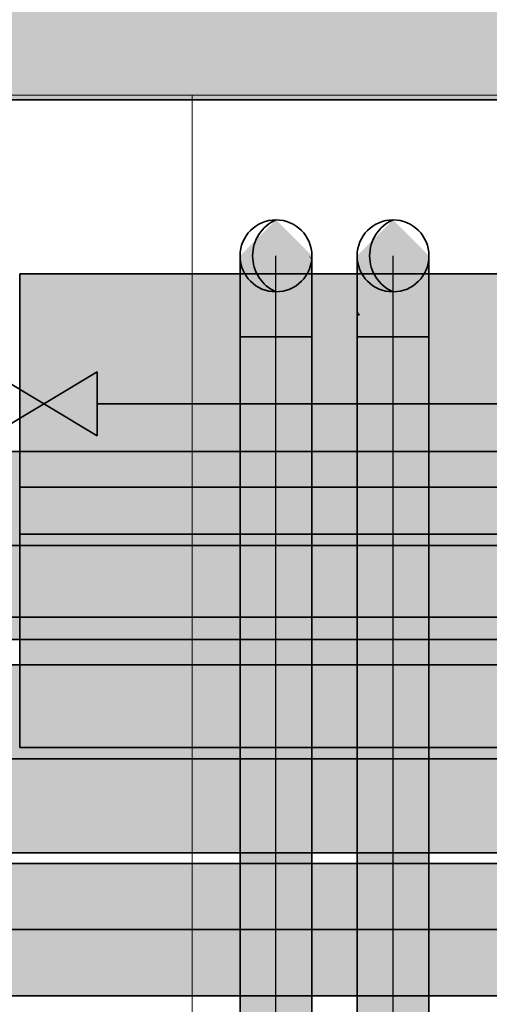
# Model space of a CAD drawing. Extents: x -459 to 541, y -543 to 550.
# Tile 410 of 577: x 61.46 to 65.86, y 378.5 to 387.73. Entities that reach past the tile are written whole.
import ezdxf
from ezdxf.lldxf.tags import DXFTag

# ---------------------------------------------------------------- set-up
doc = ezdxf.new("R2010")
doc.units = 0
doc.layers.get('0').update_dxf_attribs({"lineweight": 35})
doc.layers.add('0-Shading', color=7, linetype='Continuous', lineweight=35)
doc.layers.add('5_UG-BESTAND', color=7, linetype='Continuous', lineweight=25)
for name, color, linetype, lineweight, true_color in [('Ausgeblendet', 3, 'Continuous', 35, 0x00ff00), ('H_Ruecklauf', 5, 'Continuous', 35, 0x0000ff), ('H_Vorlauf', 1, 'Continuous', 35, 0xff0000), ('Rohrleitung', 1, 'Continuous', 35, 0xff0000), ('Rohrleitung-Shading', 1, 'Continuous', 35, 0xff0000), ('SERVICESPACE', 2, 'PHANTOM', 18, 0xffff00)]:
    doc.layers.add(name, color=color, linetype=linetype, lineweight=lineweight, true_color=true_color)
tags = doc.linetypes.add('PHANTOM', pattern=[2.5, 1.25, -0.25, 0.25, -0.25, 0.25, -0.25]).pattern_tags.tags
tags[14:15] = [DXFTag(74, 4), DXFTag(75, 0), DXFTag(340, '0'), DXFTag(46, 1.0), DXFTag(50, 0.0), DXFTag(44, 0.0), DXFTag(45, 0.0)]
tags[12:13] = [DXFTag(74, 4), DXFTag(75, 0), DXFTag(340, '0'), DXFTag(46, 1.0), DXFTag(50, 0.0), DXFTag(44, 0.0), DXFTag(45, 0.0)]
tags[10:11] = [DXFTag(74, 4), DXFTag(75, 0), DXFTag(340, '0'), DXFTag(46, 1.0), DXFTag(50, 0.0), DXFTag(44, 0.0), DXFTag(45, 0.0)]
tags[8:9] = [DXFTag(74, 4), DXFTag(75, 0), DXFTag(340, '0'), DXFTag(46, 1.0), DXFTag(50, 0.0), DXFTag(44, 0.0), DXFTag(45, 0.0)]
tags[6:7] = [DXFTag(74, 4), DXFTag(75, 0), DXFTag(340, '0'), DXFTag(46, 1.0), DXFTag(50, 0.0), DXFTag(44, 0.0), DXFTag(45, 0.0)]
tags[4:5] = [DXFTag(74, 4), DXFTag(75, 0), DXFTag(340, '0'), DXFTag(46, 1.0), DXFTag(50, 0.0), DXFTag(44, 0.0), DXFTag(45, 0.0)]
tags = doc.linetypes.add('STRICHPUNKT2', pattern=[12.7, 6.35, -3.175, 0, -3.175]).pattern_tags.tags
tags[10:11] = [DXFTag(74, 4), DXFTag(75, 0), DXFTag(340, '0'), DXFTag(46, 0.0), DXFTag(50, 0.0), DXFTag(44, 0.0), DXFTag(45, 0.0)]
tags[8:9] = [DXFTag(74, 4), DXFTag(75, 0), DXFTag(340, '0'), DXFTag(46, 0.0), DXFTag(50, 0.0), DXFTag(44, 0.0), DXFTag(45, 0.0)]
tags[6:7] = [DXFTag(74, 4), DXFTag(75, 0), DXFTag(340, '0'), DXFTag(46, 0.0), DXFTag(50, 0.0), DXFTag(44, 0.0), DXFTag(45, 0.0)]
tags[4:5] = [DXFTag(74, 4), DXFTag(75, 0), DXFTag(340, '0'), DXFTag(46, 0.0), DXFTag(50, 0.0), DXFTag(44, 0.0), DXFTag(45, 0.0)]

# ---------------------------------------------------------------- blocks, each defined once
blk = doc.blocks.new('Shading-A07ALAKV1N', base_point=(152.5692, 260.2956))
at = {"layer": '0-Shading', "color": 174, "true_color": 0x000090}
for points in [[(81.0902, 385.3474), (61.4599, 385.3474), (81.2121, 385.3058), (61.4599, 385.3058)], [(-1.7092, 383.6805), (-1.3716, 383.6505), (63.8378, 383.6805), (63.614, 383.6505)], [(63.614, 383.6505), (144.634, 383.6505), (63.8378, 383.6805), (145.8319, 383.6805)], [(62.9625, 382.9489), (61.4599, 382.9489), (62.9552, 382.9073), (61.4599, 382.9073)], [(84.2701, 382.9073), (84.2836, 382.9489), (62.9552, 382.9073), (62.9625, 382.9489)], [(62.5994, 381.9204), (62.3717, 381.9504), (43.2736, 381.9204), (43.0458, 381.9504)], [(62.5994, 381.9204), (63.6964, 381.9204), (62.3717, 381.9504), (63.4687, 381.9504)], [(63.6964, 381.9204), (64.0695, 381.9204), (63.4687, 381.9504), (63.8378, 381.9504)], [(64.0695, 381.9204), (142.4319, 381.9204), (63.8378, 381.9504), (141.3499, 381.9504)]]:
    blk.add_solid(points, dxfattribs=at)
at = {"layer": '0-Shading', "color": 174, "true_color": 0x0000b0}
for points in [[(81.2121, 385.3058), (61.4599, 385.3058), (81.434, 385.1839), (61.4599, 385.1839)], [(63.4133, 383.5626), (63.614, 383.6505), (41.7366, 383.5626), (41.9488, 383.6505)], [(144.634, 383.6505), (63.614, 383.6505), (143.402, 383.5626), (63.4133, 383.5626)], [(62.7686, 383.0708), (61.4599, 383.0708), (62.9625, 382.9489), (61.4599, 382.9489)], [(84.2836, 382.9489), (84.1878, 383.0708), (62.9625, 382.9489), (62.7686, 383.0708)], [(43.0458, 381.9504), (62.3717, 381.9504), (42.8336, 382.0383), (62.1594, 382.0383)], [(62.1594, 382.0383), (62.3717, 381.9504), (63.2564, 382.0383), (63.4687, 381.9504)], [(63.4687, 381.9504), (63.8378, 381.9504), (63.2564, 382.0383), (63.614, 382.0383)], [(140.4574, 382.0383), (63.614, 382.0383), (141.3499, 381.9504), (63.8378, 381.9504)]]:
    blk.add_solid(points, dxfattribs=at)
at = {"layer": '0-Shading', "color": 172, "true_color": 0x0000cd}
for points in [[(81.434, 385.1839), (61.4599, 385.1839), (81.7408, 384.99), (61.4599, 384.99)], [(41.5543, 383.4227), (61.9772, 383.4227), (41.7366, 383.5626), (62.1594, 383.5626)], [(61.9772, 383.4227), (63.2495, 383.4227), (62.1594, 383.5626), (63.4133, 383.5626)], [(143.402, 383.5626), (63.4133, 383.5626), (142.2196, 383.4227), (63.2495, 383.4227)], [(62.3868, 383.2647), (61.4599, 383.2647), (62.7686, 383.0708), (61.4599, 383.0708)], [(84.1878, 383.0708), (83.9893, 383.2647), (62.7686, 383.0708), (62.3868, 383.2647)], [(42.8336, 382.0383), (62.1594, 382.0383), (42.6513, 382.1782), (61.9772, 382.1782)], [(61.9772, 382.1782), (62.1594, 382.0383), (63.0742, 382.1782), (63.2564, 382.0383)], [(63.2564, 382.0383), (63.614, 382.0383), (63.0742, 382.1782), (63.4133, 382.1782)], [(140.4574, 382.0383), (139.8154, 382.1782), (63.614, 382.0383), (63.4133, 382.1782)]]:
    blk.add_solid(points, dxfattribs=at)
at = {"layer": '0-Shading', "color": 172, "true_color": 0x0000e4}
for points in [[(81.7408, 384.99), (61.4599, 384.99), (82.1117, 384.7373), (61.4599, 384.7373)], [(61.8429, 383.5173), (61.4599, 383.5173), (62.3868, 383.2647), (61.4599, 383.2647)], [(83.9893, 383.2647), (83.7016, 383.5173), (62.3868, 383.2647), (61.8429, 383.5173)], [(41.4145, 383.2404), (61.8373, 383.2404), (41.5543, 383.4227), (61.9772, 383.4227)], [(61.9772, 383.4227), (61.8373, 383.2404), (63.0742, 383.4227), (62.9343, 383.2404)], [(62.9343, 383.2404), (63.1336, 383.2404), (63.0742, 383.4227), (63.2495, 383.4227)], [(141.1676, 383.2404), (142.2196, 383.4227), (63.1336, 383.2404), (63.2495, 383.4227)], [(42.6513, 382.1782), (61.9772, 382.1782), (42.5115, 382.3604), (61.8373, 382.3604)], [(61.8373, 382.3604), (61.9772, 382.1782), (62.9343, 382.3604), (63.0742, 382.1782)], [(63.0742, 382.1782), (63.4133, 382.1782), (62.9343, 382.3604), (63.2495, 382.3604)], [(139.8154, 382.1782), (139.4676, 382.3604), (63.4133, 382.1782), (63.2495, 382.3604)]]:
    blk.add_solid(points, dxfattribs=at)
at = {"layer": '0-Shading', "color": 5, "true_color": 0x0000f5}
for points in [[(82.1117, 384.7373), (61.4599, 384.7373), (82.5213, 384.4431), (61.4599, 384.4431)], [(83.7016, 383.5173), (83.3443, 383.8116), (61.4599, 383.6858), (61.4599, 383.8116)], [(83.7016, 383.5173), (61.4599, 383.6858), (61.8429, 383.5173)], [(61.4599, 383.6858), (61.4599, 383.5173), (61.8429, 383.5173)], [(42.4236, 383.0282), (61.7494, 383.0282), (42.5115, 383.2404), (61.8373, 383.2404)], [(61.8373, 383.2404), (61.7494, 383.0282), (62.9343, 383.2404), (62.8464, 383.0282)], [(62.8464, 383.0282), (63.0737, 383.0282), (62.9343, 383.2404), (63.1336, 383.2404)], [(140.3176, 383.0282), (141.1676, 383.2404), (63.0737, 383.0282), (63.1336, 383.2404)], [(42.5115, 382.3604), (61.8373, 382.3604), (42.4236, 382.5727), (61.7494, 382.5727)], [(61.7494, 382.5727), (61.8373, 382.3604), (62.8464, 382.5727), (62.9343, 382.3604)], [(62.9343, 382.3604), (63.2495, 382.3604), (62.8464, 382.5727), (63.1336, 382.5727)], [(139.4676, 382.3604), (139.4376, 382.5727), (63.2495, 382.3604), (63.1336, 382.5727)]]:
    blk.add_solid(points, dxfattribs=at)
at = {"layer": '0-Shading', "color": 5, "true_color": 0x0000fd}
for points in [[(82.5213, 384.4431), (61.4599, 384.4431), (82.9417, 384.1273), (61.4599, 384.1273)], [(82.9417, 384.1273), (61.4599, 384.1273), (83.3443, 383.8116), (61.4599, 383.8116)], [(42.3936, 382.8004), (61.7194, 382.8004), (42.4236, 383.0282), (61.7494, 383.0282)], [(61.7494, 383.0282), (61.7194, 382.8004), (62.8464, 383.0282), (62.8164, 382.8004)], [(62.8164, 382.8004), (63.0737, 382.8004), (62.8464, 383.0282), (63.0737, 383.0282)], [(139.7275, 382.8004), (140.3176, 383.0282), (63.0737, 382.8004), (63.0737, 383.0282)], [(42.4236, 382.5727), (61.7494, 382.5727), (42.3936, 382.8004), (61.7194, 382.8004)], [(61.7194, 382.8004), (61.7494, 382.5727), (62.8164, 382.8004), (62.8464, 382.5727)], [(62.8464, 382.5727), (63.1336, 382.5727), (62.8164, 382.8004), (63.0737, 382.8004)], [(139.4376, 382.5727), (139.7275, 382.8004), (63.1336, 382.5727), (63.0737, 382.8004)]]:
    blk.add_solid(points, dxfattribs=at)
at = {"layer": '0-Shading', "color": 174, "true_color": 0x0000a0}
for points in [[(42.061, 379.7895), (41.8882, 379.7432), (62.4838, 379.7895), (62.311, 379.7432)], [(62.5994, 379.8204), (43.2736, 379.8204), (62.4838, 379.7895), (43.158, 379.7895)], [(63.5808, 379.7895), (62.4838, 379.7895), (63.408, 379.7432), (62.311, 379.7432)], [(63.6964, 379.8204), (62.5994, 379.8204), (63.5808, 379.7895), (62.4838, 379.7895)], [(129.7439, 379.7895), (63.5808, 379.7895), (129.2939, 379.7432), (63.408, 379.7432)], [(130.045, 379.8204), (63.6964, 379.8204), (129.7439, 379.7895), (63.5808, 379.7895)], [(41.8666, 379.7374), (62.2894, 379.7374), (41.8882, 379.7432), (62.311, 379.7432)], [(62.2894, 379.7374), (129.2378, 379.7374), (62.311, 379.7432), (129.2939, 379.7432)], [(128.2398, 378.5879), (127.772, 378.6558), (5.6051, 378.5879), (5.6459, 378.6259)], [(127.7191, 378.6635), (5.9169, 378.6635), (127.772, 378.6558), (5.6459, 378.6259)], [(62.5715, 378.5879), (43.2457, 378.5879), (62.5994, 378.5804), (43.2736, 378.5804)], [(62.5715, 378.5879), (62.5994, 378.5804), (63.6685, 378.5879), (63.6964, 378.5804)], [(63.6964, 378.5804), (128.2913, 378.5804), (63.6685, 378.5879), (128.2398, 378.5879)]]:
    blk.add_solid(points, dxfattribs=at)
at = {"layer": '0-Shading', "color": 172, "true_color": 0x0000d9}
for points in [[(41.7294, 379.6002), (62.1522, 379.6002), (41.8666, 379.7374), (62.2894, 379.7374)], [(62.2894, 379.7374), (62.1522, 379.6002), (63.3864, 379.7374), (63.2492, 379.6002)], [(63.2492, 379.6002), (128.7386, 379.6002), (63.3864, 379.7374), (129.2378, 379.7374)], [(5.5971, 379.6002), (5.5971, 379.5104), (128.7386, 379.6002), (128.412, 379.5104)], [(127.5352, 378.8904), (6.0985, 378.8904), (127.7191, 378.6635), (5.9169, 378.6635)]]:
    blk.add_solid(points, dxfattribs=at)
at = {"layer": '0-Shading', "color": 5, "true_color": 0x0000fa}
for points in [[(128.412, 379.5104), (5.5971, 379.5104), (127.7888, 379.2004), (5.8141, 379.2004)], [(127.7888, 379.2004), (5.8141, 379.2004), (127.5352, 378.8904), (6.0985, 378.8904)]]:
    blk.add_solid(points, dxfattribs=at)
blk = doc.blocks.new('Shading-A07ALAKX1N', base_point=(152.5493, 262.2348))
at = {"layer": '0-Shading', "color": 14, "true_color": 0x900000}
for points in [[(75.0385, 383.3474), (61.4599, 383.3474), (74.407, 383.3058), (61.4599, 383.3058)], [(1.0785, 381.6805), (1.4161, 381.6505), (141.9682, 381.6805), (140.7704, 381.6505)], [(65.7445, 380.9489), (61.4599, 380.9489), (65.7371, 380.9073), (61.4599, 380.9073)], [(65.7371, 380.9073), (73.4221, 380.9073), (65.7445, 380.9489), (72.7906, 380.9489)], [(43.2736, 379.9204), (62.5994, 379.9204), (43.0458, 379.9504), (62.3717, 379.9504)], [(62.3717, 379.9504), (62.5994, 379.9204), (63.4687, 379.9504), (63.6964, 379.9204)], [(63.6964, 379.9204), (130.1864, 379.9204), (63.4687, 379.9504), (129.7221, 379.9504)]]:
    blk.add_solid(points, dxfattribs=at)
at = {"layer": '0-Shading', "color": 14, "true_color": 0xb00000}
for points in [[(74.407, 383.3058), (61.4599, 383.3058), (74.407, 383.1839), (61.4599, 383.1839)], [(1.4161, 381.6505), (1.8143, 381.5626), (140.7704, 381.6505), (139.5383, 381.5626)], [(65.5506, 381.0708), (61.4599, 381.0708), (65.7445, 380.9489), (61.4599, 380.9489)], [(65.7445, 380.9489), (72.7906, 380.9489), (65.5506, 381.0708), (71.5706, 381.0708)], [(41.8588, 379.9877), (62.2612, 379.9962), (41.7366, 380.0383), (62.1594, 380.0383)], [(41.9488, 379.9504), (62.3717, 379.9504), (41.8588, 379.9877), (62.2612, 379.9962)], [(62.1594, 380.0383), (62.2612, 379.9962), (63.2564, 380.0383), (63.3571, 379.9967)], [(62.2612, 379.9962), (62.3717, 379.9504), (63.3571, 379.9967), (63.4687, 379.9504)], [(63.3571, 379.9967), (129.4306, 380.0241), (63.2564, 380.0383), (129.3742, 380.0383)], [(63.4687, 379.9504), (129.7221, 379.9504), (63.3571, 379.9967), (129.4306, 380.0241)]]:
    blk.add_solid(points, dxfattribs=at)
at = {"layer": '0-Shading', "color": 12, "true_color": 0xcd0000}
for points in [[(74.407, 383.1839), (61.4599, 383.1839), (75.0385, 382.99), (61.4599, 382.99)], [(139.5383, 381.5626), (1.8143, 381.5626), (138.54, 381.4445)], [(138.54, 381.4445), (1.8143, 381.5626), (2.3841, 381.4227), (1.9647, 381.5138)], [(138.54, 381.4445), (2.3841, 381.4227), (138.3559, 381.4227)], [(65.1687, 381.2647), (61.4599, 381.2647), (65.5506, 381.0708), (61.4599, 381.0708)], [(65.5506, 381.0708), (71.5706, 381.0708), (65.1687, 381.2647), (69.8453, 381.2647)], [(41.7366, 380.0383), (62.1594, 380.0383), (41.5543, 380.1782), (61.9772, 380.1782)], [(62.1594, 380.0383), (129.3742, 380.0383), (61.9772, 380.1782), (129.1665, 380.1782)]]:
    blk.add_solid(points, dxfattribs=at)
at = {"layer": '0-Shading', "color": 12, "true_color": 0xe40000}
for points in [[(61.4599, 382.8194), (76.1268, 382.7646), (61.4599, 382.99), (75.0385, 382.99)], [(61.6795, 382.7373), (76.2585, 382.7373), (61.4599, 382.8194), (76.1268, 382.7646)], [(61.4599, 382.8194), (61.4599, 382.7373), (61.6795, 382.7373)], [(64.6248, 381.5173), (61.4599, 381.5173), (65.1687, 381.2647), (61.4599, 381.2647)], [(64.6248, 381.5173), (65.1687, 381.2647), (67.7322, 381.5173), (69.3928, 381.3188)], [(2.3841, 381.4227), (2.9939, 381.2404), (138.3559, 381.4227), (137.3039, 381.2404)], [(69.3928, 381.3188), (65.1687, 381.2647), (69.8453, 381.2647)], [(129.1665, 380.1782), (129.1131, 380.3604), (41.5543, 380.1782), (41.4145, 380.3604)]]:
    blk.add_solid(points, dxfattribs=at)
at = {"layer": '0-Shading', "color": 1, "true_color": 0xf50000}
for points in [[(61.6795, 382.7373), (61.4599, 382.7373), (62.4314, 382.4431), (61.4599, 382.4431)], [(62.4314, 382.4431), (77.9838, 382.4431), (61.6795, 382.7373), (76.2585, 382.7373)], [(63.956, 381.8116), (61.4599, 381.8116), (64.6248, 381.5173), (61.4599, 381.5173)], [(63.956, 381.8116), (64.6248, 381.5173), (65.3753, 381.8116), (67.7322, 381.5173)], [(67.7322, 381.5173), (84.8938, 381.5173), (65.3753, 381.8116), (82.4538, 381.8116)], [(2.9939, 381.2404), (3.5283, 381.0282), (137.3039, 381.2404), (136.4539, 381.0282)], [(129.2177, 380.5727), (4.2325, 380.5727), (129.1131, 380.3604), (4.3543, 380.3604)]]:
    blk.add_solid(points, dxfattribs=at)
at = {"layer": '0-Shading', "color": 1, "true_color": 0xfd0000}
for points in [[(62.4314, 382.4431), (61.4599, 382.4431), (63.2079, 382.1273), (61.4599, 382.1273)], [(63.2079, 382.1273), (80.097, 382.1273), (62.4314, 382.4431), (77.9838, 382.4431)], [(63.2079, 382.1273), (61.4599, 382.1273), (63.956, 381.8116), (61.4599, 381.8116)], [(63.2079, 382.1273), (63.3284, 382.0765), (82.4538, 381.8116), (65.3753, 381.8116)], [(63.2079, 382.1273), (82.4538, 381.8116), (80.097, 382.1273)], [(63.3284, 382.0765), (63.956, 381.8116), (65.3753, 381.8116)], [(3.5283, 381.0282), (3.9507, 380.8004), (136.4539, 381.0282), (135.8638, 380.8004)], [(129.4731, 380.8004), (3.9507, 380.8004), (129.2177, 380.5727), (4.2325, 380.5727)]]:
    blk.add_solid(points, dxfattribs=at)
blk = doc.blocks.new('Shading-A07ALAMX1N', base_point=(63.8624, 378.7317))
at = {"layer": 'Rohrleitung-Shading', "color": 12, "true_color": 0xd90000}
for points in [[(63.8624, 383.8467), (63.8624, 384.7543), (63.5254, 383.8911), (63.5254, 384.7543)], [(64.1994, 383.8911), (64.1994, 384.7543), (63.8624, 383.8467), (63.8624, 384.7543)], [(63.5254, 381.8911), (63.8624, 381.8467), (63.5254, 383.8911), (63.8624, 383.8467)], [(63.8624, 381.8467), (64.1994, 381.8911), (63.8624, 383.8467), (64.1994, 383.8911)], [(63.8624, 378.7317), (63.8624, 381.8467), (63.5254, 378.4731), (63.5254, 381.8911)], [(64.1994, 377.2822), (64.1994, 381.8911), (63.8624, 377.7214), (63.8624, 381.8467)], [(63.5254, 377.2822), (63.8624, 377.7214), (63.5254, 378.4731), (63.8624, 378.7317)]]:
    blk.add_solid(points, dxfattribs=at)
blk = doc.blocks.new('Shading-A07ALAN11N', base_point=(64.9594, 379.333))
at = {"layer": 'Rohrleitung-Shading', "color": 12, "true_color": 0xd90000}
for points in [[(64.6224, 383.8911), (64.9594, 383.8467), (64.8317, 384.7543), (64.9594, 384.6099)], [(64.6224, 383.8911), (64.8317, 384.7543), (64.6224, 384.7543)], [(64.9594, 384.6099), (64.9594, 384.7543), (64.8317, 384.7543)], [(65.2964, 384.3173), (65.2964, 384.7543), (64.9594, 384.6099), (64.9594, 384.7543)], [(64.9594, 383.8467), (65.2964, 383.8911), (64.9594, 384.6099), (65.2964, 384.3173)], [(64.6224, 381.8911), (64.9594, 381.8467), (64.6224, 383.8911), (64.9594, 383.8467)], [(64.9594, 381.8467), (65.2964, 381.8911), (64.9594, 383.8467), (65.2964, 383.8911)], [(64.9594, 379.333), (64.9594, 381.8467), (64.6224, 379.1934), (64.6224, 381.8911)], [(65.2964, 378.4731), (65.2964, 381.8911), (64.9594, 378.7317), (64.9594, 381.8467)], [(64.6224, 378.4731), (64.9594, 378.7317), (64.6224, 379.1934), (64.9594, 379.333)], [(64.6224, 377.2822), (64.9594, 377.7214), (64.6224, 378.4731), (64.9594, 378.7317)], [(64.9594, 377.7214), (65.2964, 377.2822), (64.9594, 378.7317), (65.2964, 378.4731)]]:
    blk.add_solid(points, dxfattribs=at)
blk = doc.blocks.new('Shading-A07ALANX1N', base_point=(64.6224, 384.9972))
at = {"layer": 'Rohrleitung-Shading', "color": 16, "true_color": 0x8b0000}
for points in [[(64.6224, 385.4884), (64.9594, 385.8139), (64.6224, 385.5143), (64.9594, 385.8513)], [(64.9594, 385.8139), (65.2964, 385.4884), (64.9594, 385.8513), (65.2964, 385.5143)]]:
    blk.add_solid(points, dxfattribs=at)
at = {"layer": 'Rohrleitung-Shading', "color": 14, "true_color": 0xa20000}
for points in [[(64.6224, 385.4125), (64.9594, 385.7043), (64.6224, 385.4884), (64.9594, 385.8139)], [(64.9594, 385.7043), (65.2964, 385.4125), (64.9594, 385.8139), (65.2964, 385.4884)]]:
    blk.add_solid(points, dxfattribs=at)
at = {"layer": 'Rohrleitung-Shading', "color": 12, "true_color": 0xb60000}
for points in [[(64.6224, 385.2917), (64.9594, 385.53), (64.6224, 385.4125), (64.9594, 385.7043)], [(64.9594, 385.53), (65.2964, 385.2917), (64.9594, 385.7043), (65.2964, 385.4125)]]:
    blk.add_solid(points, dxfattribs=at)
at = {"layer": 'Rohrleitung-Shading', "color": 12, "true_color": 0xc70000}
for points in [[(64.6224, 385.1343), (64.9594, 385.3028), (64.6224, 385.2917), (64.9594, 385.53)], [(64.9594, 385.3028), (65.2964, 385.1343), (64.9594, 385.53), (65.2964, 385.2917)]]:
    blk.add_solid(points, dxfattribs=at)
at = {"layer": 'Rohrleitung-Shading', "color": 12, "true_color": 0xd30000}
for points in [[(64.6224, 385.1343), (64.9594, 385.0382), (64.9594, 385.3028)], [(64.9594, 385.0382), (65.2964, 384.951), (64.9594, 385.3028), (65.2964, 385.1343)], [(64.6224, 385.1343), (64.6224, 384.9972), (64.9594, 385.0382), (64.6539, 384.9592)], [(64.6224, 384.9972), (64.6224, 384.951), (64.6539, 384.9592)]]:
    blk.add_solid(points, dxfattribs=at)
at = {"layer": 'Rohrleitung-Shading', "color": 12, "true_color": 0xd90000}
for points in [[(64.6224, 384.7543), (64.9594, 384.7543), (64.6224, 384.951), (64.9594, 385.0382)], [(64.9594, 384.7543), (65.2964, 384.7543), (64.9594, 385.0382), (65.2964, 384.951)]]:
    blk.add_solid(points, dxfattribs=at)
blk = doc.blocks.new('Shading-A07ALANZ1N', base_point=(64.1994, 385.4693))
at = {"layer": 'Rohrleitung-Shading', "color": 16, "true_color": 0x8b0000}
for points in [[(63.5254, 385.4884), (63.8624, 385.8139), (63.5254, 385.5143), (63.8624, 385.8513)], [(63.8624, 385.8513), (63.8624, 385.8139), (63.99, 385.7237), (64.1679, 385.5188)], [(64.1679, 385.5188), (64.1994, 385.4884), (63.99, 385.7237), (64.1994, 385.5143)]]:
    blk.add_solid(points, dxfattribs=at)
at = {"layer": 'Rohrleitung-Shading', "color": 14, "true_color": 0xa20000}
for points in [[(63.5254, 385.4125), (63.8624, 385.7043), (63.5254, 385.4884), (63.8624, 385.8139)], [(63.8624, 385.8139), (64.1994, 385.4693), (64.1679, 385.5188)], [(63.8624, 385.8139), (63.8624, 385.7043), (64.1994, 385.4693), (64.1994, 385.4125)], [(64.1994, 385.4693), (64.1994, 385.4884), (64.1679, 385.5188)]]:
    blk.add_solid(points, dxfattribs=at)
at = {"layer": 'Rohrleitung-Shading', "color": 12, "true_color": 0xb60000}
for points in [[(63.5254, 385.2917), (63.8624, 385.53), (63.5254, 385.4125), (63.8624, 385.7043)], [(63.8624, 385.53), (64.1994, 385.2917), (63.8624, 385.7043), (64.1994, 385.4125)]]:
    blk.add_solid(points, dxfattribs=at)
at = {"layer": 'Rohrleitung-Shading', "color": 12, "true_color": 0xc70000}
for points in [[(63.5254, 385.1343), (63.8624, 385.3028), (63.5254, 385.2917), (63.8624, 385.53)], [(63.8624, 385.3028), (64.1994, 385.1343), (63.8624, 385.53), (64.1994, 385.2917)]]:
    blk.add_solid(points, dxfattribs=at)
at = {"layer": 'Rohrleitung-Shading', "color": 12, "true_color": 0xd30000}
for points in [[(63.5254, 384.951), (63.8624, 385.0382), (63.5254, 385.1343), (63.8624, 385.3028)], [(63.8624, 385.0382), (64.1994, 384.951), (63.8624, 385.3028), (64.1994, 385.1343)]]:
    blk.add_solid(points, dxfattribs=at)
at = {"layer": 'Rohrleitung-Shading', "color": 12, "true_color": 0xd90000}
for points in [[(63.5254, 384.7543), (63.8624, 384.7543), (63.5254, 384.951), (63.8624, 385.0382)], [(63.8624, 384.7543), (64.1994, 384.7543), (63.8624, 385.0382), (64.1994, 384.951)]]:
    blk.add_solid(points, dxfattribs=at)
blk = doc.blocks.new('Referenz-A07ALAR41N', base_point=(-170.8075, 0))
at = {"layer": '5_UG-BESTAND', "color": 0, "lineweight": 35}
blk.add_line((22.4885, 386.9769), (92.4468, 386.9769), dxfattribs=at)
at = {"layer": 'Ausgeblendet', "color": 0, "linetype": 'Continuous', "lineweight": 13, "ltscale": 0.13}
for points in [[(24.684, 386.9769), (24.684, 396.9546), (92.4468, 386.9769)], [(92.4468, 386.9769), (24.684, 396.9546), (92.4468, 396.9546)]]:
    blk.add_solid(points, dxfattribs=at)
blk = doc.blocks.new('Rohrbogen-A07ALBMO1N', base_point=(64.6224, 384.7543))
at = {"color": 0, "linetype": 'ByBlock', "lineweight": -2, "ltscale": 0.35}
for p, q in [((64.6224, 385.4884), (64.6224, 385.5143)), ((65.2964, 385.4884), (65.2964, 385.5143)), ((64.6224, 385.4125), (64.6224, 385.4884)), ((65.2964, 385.4125), (65.2964, 385.4884)), ((64.6224, 385.2917), (64.6224, 385.4125)), ((65.2964, 385.2917), (65.2964, 385.4125)), ((64.6224, 385.1343), (64.6224, 385.2917)), ((65.2964, 385.1343), (65.2964, 385.2917)), ((64.6224, 384.951), (64.6224, 385.1343)), ((65.2964, 384.951), (65.2964, 385.1343)), ((64.6224, 384.7543), (64.6224, 384.951)), ((65.2964, 384.7543), (65.2964, 384.951)), ((64.6224, 384.7543), (65.2964, 384.7543))]:
    blk.add_line(p, q, dxfattribs=at)
at = {"color": 0, "linetype": 'STRICHPUNKT2', "lineweight": 25, "ltscale": 0.25}
blk.add_line((64.9594, 384.7543), (64.9594, 385.5143), dxfattribs=at)
at = {"color": 0, "linetype": 'ByBlock', "lineweight": -2, "ltscale": 0.35}
blk.add_circle((64.9594, 385.5143), 0.337, dxfattribs=at)
at = {"color": 0, "lineweight": -2}
blk.add_ellipse((65.1091, 385.5143), major_axis=(-0.1497, 0.337), ratio=1, start_param=0, end_param=2.305501, dxfattribs=at)
blk = doc.blocks.new('Rohr - 1703-A07ALBMW1N', base_point=(59.63, 333.5852))
at = {"color": 0, "linetype": 'ByBlock', "lineweight": -2, "ltscale": 0.35}
blk.add_line((62.1871, 384.1273), (89.4695, 384.1273), dxfattribs=at)
blk = doc.blocks.new('BOA-Compact Flanschen-Absperrventil_ PN6_16_ DN15-200_ bis 120°C-A07ALBMY1N', base_point=(61.1871, 383.8274))
at = {"color": 0, "lineweight": -2}
for p, q in [((61.1871, 384.4273), (62.1871, 383.8273)), ((62.1871, 384.4273), (61.1871, 383.8273)), ((61.1871, 383.8273), (61.1871, 384.4273)), ((62.1871, 383.8273), (62.1871, 384.4273))]:
    blk.add_line(p, q, dxfattribs=at)
blk = doc.blocks.new('Rohr - 1703-A07ALBN21N', base_point=(59.63, 329.5852))
at = {"color": 0, "linetype": 'ByBlock', "lineweight": -2, "ltscale": 0.35}
blk.add_line((59.63, 382.1273), (87.6293, 382.1273), dxfattribs=at)
blk = doc.blocks.new('Stahlrohr nach DIN 2448-A07ALBRU1N', base_point=(63.5254, 372.9234))
at = {"color": 0, "linetype": 'ByBlock', "lineweight": -2, "ltscale": 0.35}
for p, q in [((63.5254, 384.7543), (63.5254, 372.9234)), ((63.7228, 384.7543), (63.5254, 384.7543)), ((64.002, 384.7543), (63.7228, 384.7543)), ((64.1994, 384.7543), (64.002, 384.7543)), ((64.1994, 372.9234), (64.1994, 384.7543))]:
    blk.add_line(p, q, dxfattribs=at)
at = {"color": 0, "linetype": 'STRICHPUNKT2', "lineweight": 25, "ltscale": 0.25}
blk.add_line((63.8624, 372.9234), (63.8624, 384.7543), dxfattribs=at)
blk = doc.blocks.new('Stahlrohr nach DIN 2448-A07ALBRW1N', base_point=(64.6224, 371.1234))
at = {"color": 0, "linetype": 'ByBlock', "lineweight": -2, "ltscale": 0.35}
for p, q in [((64.6224, 384.7543), (64.6224, 371.1234)), ((64.8198, 384.7543), (64.6224, 384.7543)), ((65.099, 384.7543), (64.8198, 384.7543)), ((65.2964, 384.7543), (65.099, 384.7543)), ((65.2964, 371.1234), (65.2964, 384.7543))]:
    blk.add_line(p, q, dxfattribs=at)
at = {"color": 0, "linetype": 'STRICHPUNKT2', "lineweight": 25, "ltscale": 0.25}
blk.add_line((64.9594, 371.1234), (64.9594, 384.7543), dxfattribs=at)
blk = doc.blocks.new('Rohrbogen-A07ALBVM1N', base_point=(63.5254, 384.7543))
at = {"color": 0, "linetype": 'ByBlock', "lineweight": -2, "ltscale": 0.35}
for p, q in [((63.5254, 385.4884), (63.5254, 385.5143)), ((64.1994, 385.4884), (64.1994, 385.5143)), ((63.5254, 385.4125), (63.5254, 385.4884)), ((64.1994, 385.4125), (64.1994, 385.4884)), ((63.5254, 385.2917), (63.5254, 385.4125)), ((64.1994, 385.2917), (64.1994, 385.4125)), ((63.5254, 385.1343), (63.5254, 385.2917)), ((64.1994, 385.1343), (64.1994, 385.2917)), ((63.5254, 384.951), (63.5254, 385.1343)), ((64.1994, 384.951), (64.1994, 385.1343)), ((63.5254, 384.7543), (63.5254, 384.951)), ((64.1994, 384.7543), (64.1994, 384.951)), ((63.5254, 384.7543), (64.1994, 384.7543))]:
    blk.add_line(p, q, dxfattribs=at)
at = {"color": 0, "linetype": 'STRICHPUNKT2', "lineweight": 25, "ltscale": 0.25}
blk.add_line((63.8624, 384.7543), (63.8624, 385.5143), dxfattribs=at)
at = {"color": 0, "linetype": 'ByBlock', "lineweight": -2, "ltscale": 0.35}
blk.add_circle((63.8624, 385.5143), 0.337, dxfattribs=at)
at = {"color": 0, "lineweight": -2}
blk.add_ellipse((64.0121, 385.5143), major_axis=(-0.1497, 0.337), ratio=1, start_param=0, end_param=2.305501, dxfattribs=at)
blk = doc.blocks.new('Stahlrohr nach DIN 2448-A07ALBXK1N', base_point=(64.6224, 385.1773))
at = {"color": 0, "linetype": 'STRICHPUNKT2', "lineweight": 25, "ltscale": 0.25}
blk.add_line((64.9594, 385.5143), (64.9594, 385.5143), dxfattribs=at)
at = {"color": 0, "linetype": 'ByBlock', "lineweight": -2, "ltscale": 0.35}
blk.add_circle((64.9594, 385.5143), 0.337, dxfattribs=at)
at = {"color": 0, "lineweight": -2}
blk.add_ellipse((65.1091, 385.5143), major_axis=(-0.1497, 0.337), ratio=1, start_param=0, end_param=2.305501, dxfattribs=at)
blk = doc.blocks.new('Stahlrohr nach DIN 2448-A07ALBXM1N', base_point=(63.5254, 385.1773))
at = {"color": 0, "linetype": 'STRICHPUNKT2', "lineweight": 25, "ltscale": 0.25}
blk.add_line((63.8624, 385.5143), (63.8624, 385.5143), dxfattribs=at)
at = {"color": 0, "linetype": 'ByBlock', "lineweight": -2, "ltscale": 0.35}
blk.add_circle((63.8624, 385.5143), 0.337, dxfattribs=at)
at = {"color": 0, "lineweight": -2}
blk.add_ellipse((64.0121, 385.5143), major_axis=(-0.1497, 0.337), ratio=1, start_param=0, end_param=2.305501, dxfattribs=at)
blk = doc.blocks.new('Rohr - 1703-A07ALBYG1N', base_point=(-100.3714, 263.3486))
at = {"color": 0, "linetype": 'ByBlock', "lineweight": -2, "ltscale": 0.35}
blk.add_line((-98.0473, 382.8004), (170.0692, 382.8004), dxfattribs=at)
blk = doc.blocks.new('Rohr - 1703-A07ALBYQ1N', base_point=(5.0291, 271.7))
at = {"color": 0, "linetype": 'ByBlock', "lineweight": -2, "ltscale": 0.35}
blk.add_line((5.0291, 379.2004), (160.0692, 379.2004), dxfattribs=at)
blk = doc.blocks.new('Rohr - 1703-A07ALBYY1N', base_point=(-100.2511, 264.2181))
at = {"color": 0, "linetype": 'ByBlock', "lineweight": -2, "ltscale": 0.35}
blk.add_line((165.0692, 380.8004), (-98.0473, 380.8004), dxfattribs=at)
blk = doc.blocks.new('Geometrie-A07ALC2E1N', base_point=(-101.2514, 241.343))
at = {"layer": 'H_Ruecklauf', "lineweight": -2}
for p, q in [((61.46, 385.3473), (61.46, 382.9073)), ((87.6395, 385.3473), (61.46, 385.3473)), ((61.46, 385.3473), (61.46, 384.6327)), ((61.46, 384.6327), (61.46, 383.622)), ((168.7492, 383.6804), (-96.7273, 383.6804)), ((61.46, 383.622), (61.46, 382.9073)), ((61.46, 382.9073), (87.6395, 382.9073)), ((-96.7273, 381.9204), (168.7492, 381.9204)), ((159.1392, 379.8204), (5.5971, 379.8204)), ((5.5971, 378.5804), (159.1392, 378.5804))]:
    blk.add_line(p, q, dxfattribs=at)
blk = doc.blocks.new('Geometrie-A07ALC2G1N', base_point=(-101.1311, 241.343))
at = {"layer": 'H_Vorlauf', "lineweight": -2}
for p, q in [((61.46, 383.3473), (61.46, 380.9073)), ((85.7993, 383.3473), (61.46, 383.3473)), ((61.46, 383.3473), (61.46, 382.6327)), ((61.46, 382.6327), (61.46, 381.622)), ((163.7492, 381.6804), (-96.7273, 381.6804)), ((61.46, 381.622), (61.46, 380.9073)), ((61.46, 380.9073), (85.7993, 380.9073)), ((-96.7273, 379.9204), (163.7492, 379.9204))]:
    blk.add_line(p, q, dxfattribs=at)

msp = doc.modelspace()

# ---------------------------------------------------------------- linework, layer by layer
at = {"layer": 'SERVICESPACE', "ltscale": 0.18}
for p, q in [((45.0709, 387.0193), (63.0769, 387.0193)), ((63.0769, 369.8735), (63.0769, 387.0193)), ((63.0769, 387.0193), (63.0769, 387.0193)), ((63.0769, 387.0193), (63.0769, 369.8735)), ((63.0769, 369.8735), (63.0769, 387.0193)), ((63.0769, 387.0193), (63.0769, 387.0193)), ((63.0769, 387.0193), (63.0769, 369.8735)), ((63.0769, 387.0193), (81.0829, 387.0193))]:
    msp.add_line(p, q, dxfattribs=at)

# ---------------------------------------------------------------- block references
at = {"color": 251, "lineweight": 25, "ltscale": 0.25, "true_color": 0x585858}
msp.add_blockref('Referenz-A07ALAR41N', (-170.8075, 0), dxfattribs=at)
for name, p in [('Shading-A07ALAKV1N', (152.5692, 260.2956)), ('Shading-A07ALAKX1N', (152.5493, 262.2348))]:
    msp.add_blockref(name, p)
at = {"linetype": 'Continuous', "ltscale": 0.35}
for name, p in [('Geometrie-A07ALC2E1N', (-101.2514, 241.343)), ('Geometrie-A07ALC2G1N', (-101.1311, 241.343))]:
    msp.add_blockref(name, p, dxfattribs=at)
at = {"layer": 'H_Ruecklauf', "ltscale": 0.35}
for name, p in [('BOA-Compact Flanschen-Absperrventil_ PN6_16_ DN15-200_ bis 120°C-A07ALBMY1N', (61.1871, 383.8274)), ('Rohr - 1703-A07ALBMW1N', (59.63, 333.5852)), ('Rohr - 1703-A07ALBYG1N', (-100.3714, 263.3486)), ('Rohr - 1703-A07ALBYQ1N', (5.0291, 271.7))]:
    msp.add_blockref(name, p, dxfattribs=at)
at = {"layer": 'H_Vorlauf', "ltscale": 0.35}
for name, p in [('Rohr - 1703-A07ALBN21N', (59.63, 329.5852)), ('Rohr - 1703-A07ALBYY1N', (-100.2511, 264.2181))]:
    msp.add_blockref(name, p, dxfattribs=at)
at = {"layer": 'Rohrleitung'}
for name, p in [('Shading-A07ALANZ1N', (64.1994, 385.4693)), ('Shading-A07ALANX1N', (64.6224, 384.9972)), ('Shading-A07ALAMX1N', (63.8624, 378.7317)), ('Shading-A07ALAN11N', (64.9594, 379.333))]:
    msp.add_blockref(name, p, dxfattribs=at)
at = {"layer": 'Rohrleitung', "ltscale": 0.35}
for name, p in [('Rohrbogen-A07ALBVM1N', (63.5254, 384.7543)), ('Stahlrohr nach DIN 2448-A07ALBXM1N', (63.5254, 385.1773)), ('Rohrbogen-A07ALBMO1N', (64.6224, 384.7543)), ('Stahlrohr nach DIN 2448-A07ALBXK1N', (64.6224, 385.1773)), ('Stahlrohr nach DIN 2448-A07ALBRU1N', (63.5254, 372.9234)), ('Stahlrohr nach DIN 2448-A07ALBRW1N', (64.6224, 371.1234))]:
    msp.add_blockref(name, p, dxfattribs=at)

doc.saveas('drawing.dxf')
